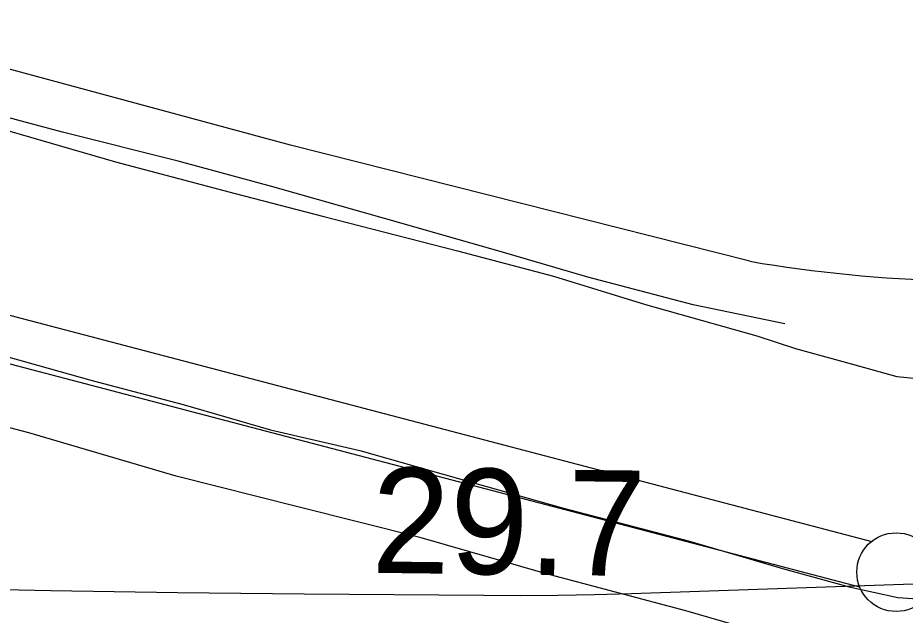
# Model space of a CAD drawing. Extents: x 3355677 to 3393573, y 612928 to 638357.
# Drawn here: x 3366021 to 3366586, y 624700 to 625080 of the extents above; entities that cross this region are included whole.
import ezdxf

# ---------------------------------------------------------------- set-up
doc = ezdxf.new("R2010")
doc.units = 0
for name, color, linetype in [('V-FLOD-BASE', 7, 'Continuous'), ('V-LEVE-TOET', 7, 'Continuous'), ('V-RIVR-RANG', 7, 'Continuous'), ('V-ROAD-CNTR', 7, 'Continuous'), ('V-SURV-LINE', 7, 'Continuous'), ('V-TOPO-MAJR', 7, 'Continuous'), ('V-TOPO-SHOR', 7, 'Continuous')]:
    doc.layers.add(name, color=color, linetype=linetype)

msp = doc.modelspace()

# ---------------------------------------------------------------- linework, layer by layer
at = {"layer": 'V-FLOD-BASE'}
msp.add_lwpolyline([(3365994.61, 624869.89), (3366067.87, 624849.45), (3366126.65, 624833.98), (3366182.19, 624817.74), (3366238.97, 624804.71), (3366310.61, 624784.28), (3366368.58, 624768.02), (3366448.69, 624747.11), (3366507.85, 624729.62), (3366550.12, 624717.94), (3366581.13, 624711.2), (3366608.95, 624709.33)], dxfattribs=at)
at = {"layer": 'V-LEVE-TOET'}
for points in [[(3366001.56, 625011.88), (3366083.66, 624988.12), (3366159.75, 624968.06), (3366216.11, 624953.42), (3366301.06, 624931.67), (3366362.25, 624915.37), (3366420.6, 624897.48), (3366491.44, 624877.47), (3366515.99, 624869.58), (3366552.21, 624859.56), (3366580.39, 624851.64), (3366621.92, 624847.62), (3366678.86, 624852.35), (3366733.83, 624861.54), (3366802.95, 624873.82), (3366858.35, 624887.04), (3366908.47, 624895.86), (3366980.78, 624903.68), (3367066.46, 624918.23), (3367133.55, 624928.92), (3367247.91, 624946.44)], [(3367199.12, 624774.16), (3367096.87, 624756.53), (3367033.82, 624746.21), (3366972.79, 624735.87), (3366932.36, 624727.77), (3366914.94, 624720.26), (3366904.41, 624716.32), (3366885.83, 624714.47), (3366872.53, 624716.21), (3366838.21, 624714.1), (3366750.95, 624703.6), (3366684.19, 624684.03), (3366623.16, 624673.69), (3366585.61, 624672.01), (3366526.76, 624679.41), (3366446.27, 624702.74), (3366356.9, 624726.56), (3366278.01, 624749.07), (3366199.5, 624768.75), (3366122.19, 624788.42), (3366028.42, 624815.91), (3365945.08, 624837.66)]]:
    msp.add_lwpolyline(points, dxfattribs=at)
at = {"layer": 'V-ROAD-CNTR'}
msp.add_lwpolyline([(3366487.03, 624924.91), (3366194.94, 624998.81), (3365895.24, 625079.74)], dxfattribs=at)
msp.add_arc((3366636.94, 625805.78), 893.54, 260.34175, 276.66015, dxfattribs=at)
at = {"layer": 'V-SURV-LINE'}
for points in [[(3365579.1, 625005.32), (3366564.52, 624746.9)], [(3366556.92, 624717.88), (3365571.49, 624976.3)]]:
    msp.add_lwpolyline(points, dxfattribs=at)
msp.add_circle((3366580.04, 624727.33), 25, dxfattribs=at)
at = {"layer": 'V-TOPO-MAJR'}
msp.add_lwpolyline([(3367869.83, 624664.26), (3367113.06, 624723.33), (3367101.06, 624724.13), (3367089.06, 624724.75), (3367077.05, 624725.1), (3367065.03, 624725.27), (3366933.27, 624725.61), (3366855.37, 624725.39), (3366777.49, 624724.59), (3366699.61, 624722.95), (3366621.75, 624720.73), (3366411.78, 624713.61), (3366388.3, 624712.96), (3366364.81, 624712.51), (3366341.32, 624712.36), (3366317.83, 624712.41), (3366203.62, 624713.37), (3366123.03, 624714.28), (3366042.44, 624715.5), (3365961.86, 624717.2)], dxfattribs=at)
at = {"layer": 'V-TOPO-SHOR'}
msp.add_lwpolyline([(3366509.26, 624885.22), (3366450.98, 624897.35), (3366384.04, 624914.94), (3366328.27, 624931.19), (3366254.74, 624952.15), (3366183.69, 624972.27), (3366123.37, 624988.56), (3366049.81, 625007.04), (3365982.47, 625025.05), (3365933.31, 625039.16), (3365904.81, 625047.29)], dxfattribs=at)

# ---------------------------------------------------------------- texts
at = {"layer": 'V-RIVR-RANG'}
msp.add_text('29.7', height=67, rotation=359.3183, dxfattribs=at).set_placement((3366246.17, 624726.91))

doc.saveas('drawing.dxf')
